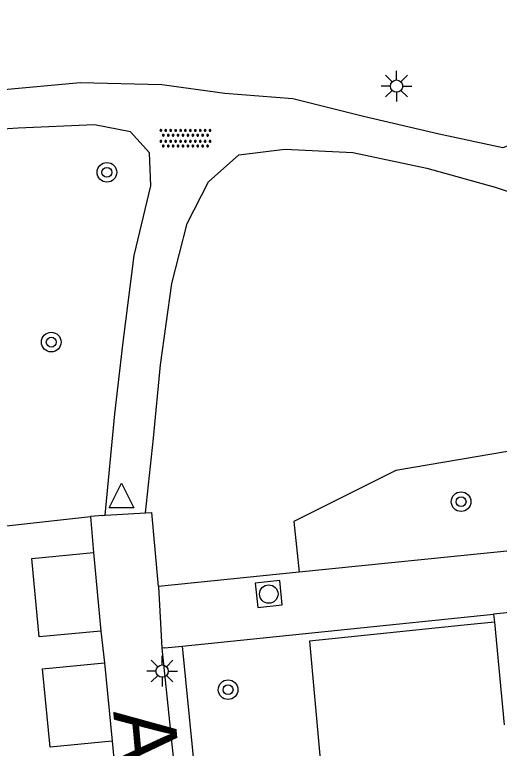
# Model space of a CAD drawing. Extents: x 132994 to 136000, y 393499 to 395512.
# Drawn here: x 134061.43 to 134081.11, y 394395.56 to 394425.39 of the extents above; entities that cross this region are included whole.
import ezdxf

# ---------------------------------------------------------------- set-up
doc = ezdxf.new("R2010")
doc.units = 0
for name, color, linetype in [('gg-afsc-erfafscheiding', 7, 'Continuous'), ('gg-afsc-muur', 7, 'Continuous'), ('gg-anno-openbare ruimte label', 7, 'Continuous'), ('gg-bbg-bijgebouw', 7, 'Continuous'), ('gg-bbg-hoofdgebouw', 7, 'Continuous'), ('gg-knt-onverhard', 7, 'Continuous'), ('gg-knt-verharding', 7, 'Continuous'), ('gt-grn-groengrens', 7, 'Continuous'), ('gt-grn-weggrens', 7, 'Continuous'), ('gt-symb-boom', 7, 'Continuous'), ('gt-symb-lichtmast', 7, 'Continuous'), ('gt-symb-overige verharding', 7, 'Continuous'), ('gt-symb-rioolschacht', 7, 'Continuous'), ('gt-symb-waterafsluiter', 7, 'Continuous')]:
    doc.layers.add(name, color=color, linetype=linetype)

# ---------------------------------------------------------------- blocks, each defined once
blk = doc.blocks.new('gt0-LMAST')
at = {"layer": 'gt-symb-lichtmast'}
for p, q in [((-0.005, 0.246), (-0.005, 0.621)), ((-0.182, 0.173), (-0.447, 0.438)), ((0.172, 0.173), (0.437, 0.438)), ((-0.255, -0.004), (-0.63, -0.004)), ((-0.182, -0.181), (-0.447, -0.446)), ((-0.005, -0.254), (-0.005, -0.629)), ((0.437, -0.446), (0.172, -0.181)), ((0.245, -0.004), (0.62, -0.004))]:
    blk.add_line(p, q, dxfattribs=at)
blk.add_circle((-0.005, -0.004), 0.25, dxfattribs=at)
blk = doc.blocks.new('gt0-RS')
at = {"layer": 'gt-symb-rioolschacht'}
blk.add_lwpolyline([(-0.5, -0.5), (0.5, -0.5), (0.5, 0.5), (-0.5, 0.5)], close=True, dxfattribs=at)
blk.add_circle((0, 0), 0.375, dxfattribs=at)
blk = doc.blocks.new('gt0-BOOM')
at = {"layer": 'gt-symb-boom'}
for radius in [0.4, 0.2]:
    blk.add_circle((0, 0), radius, dxfattribs=at)
blk = doc.blocks.new('gt0-WAFSL')
at = {"layer": 'gt-symb-waterafsluiter'}
for p, q in [((-0.5, -0.333), (0, 0.667)), ((0, 0.667), (0.5, -0.333)), ((0.5, -0.333), (-0.5, -0.333))]:
    blk.add_line(p, q, dxfattribs=at)
blk = doc.blocks.new('gt0-OVH')
at = {"layer": 'gt-symb-overige verharding'}
for points in [[(-0.972, 0.298), (-0.967, 0.308), (-0.965, 0.319), (-0.966, 0.33), (-0.971, 0.34), (-0.978, 0.348), (-0.988, 0.353), (-0.999, 0.355), (-1.01, 0.354), (-1.02, 0.349), (-1.028, 0.342), (-1.033, 0.332), (-1.035, 0.321), (-1.034, 0.31), (-1.029, 0.3), (-1.022, 0.292), (-1.012, 0.287), (-1.001, 0.285), (-0.99, 0.286), (-0.98, 0.291)], [(-0.772, 0.298), (-0.767, 0.308), (-0.765, 0.319), (-0.766, 0.33), (-0.771, 0.34), (-0.778, 0.348), (-0.788, 0.353), (-0.799, 0.355), (-0.81, 0.354), (-0.82, 0.349), (-0.828, 0.342), (-0.833, 0.332), (-0.835, 0.321), (-0.834, 0.31), (-0.829, 0.3), (-0.822, 0.292), (-0.812, 0.287), (-0.801, 0.285), (-0.79, 0.286), (-0.78, 0.291)], [(-0.572, 0.298), (-0.567, 0.308), (-0.565, 0.319), (-0.566, 0.33), (-0.571, 0.34), (-0.578, 0.348), (-0.588, 0.353), (-0.599, 0.355), (-0.61, 0.354), (-0.62, 0.349), (-0.628, 0.342), (-0.633, 0.332), (-0.635, 0.321), (-0.634, 0.31), (-0.629, 0.3), (-0.622, 0.292), (-0.612, 0.287), (-0.601, 0.285), (-0.59, 0.286), (-0.58, 0.291)], [(-0.372, 0.298), (-0.367, 0.308), (-0.365, 0.319), (-0.366, 0.33), (-0.371, 0.34), (-0.378, 0.348), (-0.388, 0.353), (-0.399, 0.355), (-0.41, 0.354), (-0.42, 0.349), (-0.428, 0.342), (-0.433, 0.332), (-0.435, 0.321), (-0.434, 0.31), (-0.429, 0.3), (-0.422, 0.292), (-0.412, 0.287), (-0.401, 0.285), (-0.39, 0.286), (-0.38, 0.291)], [(-0.172, 0.298), (-0.167, 0.308), (-0.165, 0.319), (-0.166, 0.33), (-0.171, 0.34), (-0.178, 0.348), (-0.188, 0.353), (-0.199, 0.355), (-0.21, 0.354), (-0.22, 0.349), (-0.228, 0.342), (-0.233, 0.332), (-0.235, 0.321), (-0.234, 0.31), (-0.229, 0.3), (-0.222, 0.292), (-0.212, 0.287), (-0.201, 0.285), (-0.19, 0.286), (-0.18, 0.291)], [(0.028, 0.298), (0.033, 0.308), (0.035, 0.319), (0.034, 0.33), (0.029, 0.34), (0.022, 0.348), (0.012, 0.353), (0.001, 0.355), (-0.01, 0.354), (-0.02, 0.349), (-0.028, 0.342), (-0.033, 0.332), (-0.035, 0.321), (-0.034, 0.31), (-0.029, 0.3), (-0.022, 0.292), (-0.012, 0.287), (-0.001, 0.285), (0.01, 0.286), (0.02, 0.291)], [(0.228, 0.298), (0.233, 0.308), (0.235, 0.319), (0.234, 0.33), (0.229, 0.34), (0.222, 0.348), (0.212, 0.353), (0.201, 0.355), (0.19, 0.354), (0.18, 0.349), (0.172, 0.342), (0.167, 0.332), (0.165, 0.321), (0.166, 0.31), (0.171, 0.3), (0.178, 0.292), (0.188, 0.287), (0.199, 0.285), (0.21, 0.286), (0.22, 0.291)], [(0.428, 0.298), (0.433, 0.308), (0.435, 0.319), (0.434, 0.33), (0.429, 0.34), (0.422, 0.348), (0.412, 0.353), (0.401, 0.355), (0.39, 0.354), (0.38, 0.349), (0.372, 0.342), (0.367, 0.332), (0.365, 0.321), (0.366, 0.31), (0.371, 0.3), (0.378, 0.292), (0.388, 0.287), (0.399, 0.285), (0.41, 0.286), (0.42, 0.291)], [(0.628, 0.298), (0.633, 0.308), (0.635, 0.319), (0.634, 0.33), (0.629, 0.34), (0.622, 0.348), (0.612, 0.353), (0.601, 0.355), (0.59, 0.354), (0.58, 0.349), (0.572, 0.342), (0.567, 0.332), (0.565, 0.321), (0.566, 0.31), (0.571, 0.3), (0.578, 0.292), (0.588, 0.287), (0.599, 0.285), (0.61, 0.286), (0.62, 0.291)], [(0.828, 0.298), (0.833, 0.308), (0.835, 0.319), (0.834, 0.33), (0.829, 0.34), (0.822, 0.348), (0.812, 0.353), (0.801, 0.355), (0.79, 0.354), (0.78, 0.349), (0.772, 0.342), (0.767, 0.332), (0.765, 0.321), (0.766, 0.31), (0.771, 0.3), (0.778, 0.292), (0.788, 0.287), (0.799, 0.285), (0.81, 0.286), (0.82, 0.291)], [(1.028, 0.298), (1.033, 0.308), (1.035, 0.319), (1.034, 0.33), (1.029, 0.34), (1.022, 0.348), (1.012, 0.353), (1.001, 0.355), (0.99, 0.354), (0.98, 0.349), (0.972, 0.342), (0.967, 0.332), (0.965, 0.321), (0.966, 0.31), (0.971, 0.3), (0.978, 0.292), (0.988, 0.287), (0.999, 0.285), (1.01, 0.286), (1.02, 0.291)], [(-0.872, 0.106), (-0.867, 0.116), (-0.865, 0.126), (-0.866, 0.137), (-0.871, 0.147), (-0.878, 0.156), (-0.888, 0.161), (-0.899, 0.163), (-0.91, 0.162), (-0.92, 0.157), (-0.928, 0.15), (-0.933, 0.14), (-0.935, 0.129), (-0.934, 0.118), (-0.929, 0.108), (-0.922, 0.1), (-0.912, 0.095), (-0.901, 0.092), (-0.89, 0.094), (-0.88, 0.098)], [(-0.672, 0.106), (-0.667, 0.116), (-0.665, 0.126), (-0.666, 0.137), (-0.671, 0.147), (-0.678, 0.156), (-0.688, 0.161), (-0.699, 0.163), (-0.71, 0.162), (-0.72, 0.157), (-0.728, 0.15), (-0.733, 0.14), (-0.735, 0.129), (-0.734, 0.118), (-0.729, 0.108), (-0.722, 0.1), (-0.712, 0.095), (-0.701, 0.092), (-0.69, 0.094), (-0.68, 0.098)], [(-0.472, 0.106), (-0.467, 0.116), (-0.465, 0.126), (-0.466, 0.137), (-0.471, 0.147), (-0.478, 0.156), (-0.488, 0.161), (-0.499, 0.163), (-0.51, 0.162), (-0.52, 0.157), (-0.528, 0.15), (-0.533, 0.14), (-0.535, 0.129), (-0.534, 0.118), (-0.529, 0.108), (-0.522, 0.1), (-0.512, 0.095), (-0.501, 0.092), (-0.49, 0.094), (-0.48, 0.098)], [(-0.272, 0.106), (-0.267, 0.116), (-0.265, 0.126), (-0.266, 0.137), (-0.271, 0.147), (-0.278, 0.156), (-0.288, 0.161), (-0.299, 0.163), (-0.31, 0.162), (-0.32, 0.157), (-0.328, 0.15), (-0.333, 0.14), (-0.335, 0.129), (-0.334, 0.118), (-0.329, 0.108), (-0.322, 0.1), (-0.312, 0.095), (-0.301, 0.092), (-0.29, 0.094), (-0.28, 0.098)], [(-0.072, 0.106), (-0.067, 0.116), (-0.065, 0.126), (-0.066, 0.137), (-0.071, 0.147), (-0.078, 0.156), (-0.088, 0.161), (-0.099, 0.163), (-0.11, 0.162), (-0.12, 0.157), (-0.128, 0.15), (-0.133, 0.14), (-0.135, 0.129), (-0.134, 0.118), (-0.129, 0.108), (-0.122, 0.1), (-0.112, 0.095), (-0.101, 0.092), (-0.09, 0.094), (-0.08, 0.098)], [(0.128, 0.106), (0.133, 0.116), (0.135, 0.126), (0.134, 0.137), (0.129, 0.147), (0.122, 0.156), (0.112, 0.161), (0.101, 0.163), (0.09, 0.162), (0.08, 0.157), (0.072, 0.15), (0.067, 0.14), (0.065, 0.129), (0.066, 0.118), (0.071, 0.108), (0.078, 0.1), (0.088, 0.095), (0.099, 0.092), (0.11, 0.094), (0.12, 0.098)], [(0.328, 0.106), (0.333, 0.116), (0.335, 0.126), (0.334, 0.137), (0.329, 0.147), (0.322, 0.156), (0.312, 0.161), (0.301, 0.163), (0.29, 0.162), (0.28, 0.157), (0.272, 0.15), (0.267, 0.14), (0.265, 0.129), (0.266, 0.118), (0.271, 0.108), (0.278, 0.1), (0.288, 0.095), (0.299, 0.092), (0.31, 0.094), (0.32, 0.098)], [(0.528, 0.106), (0.533, 0.116), (0.535, 0.126), (0.534, 0.137), (0.529, 0.147), (0.522, 0.156), (0.512, 0.161), (0.501, 0.163), (0.49, 0.162), (0.48, 0.157), (0.472, 0.15), (0.467, 0.14), (0.465, 0.129), (0.466, 0.118), (0.471, 0.108), (0.478, 0.1), (0.488, 0.095), (0.499, 0.092), (0.51, 0.094), (0.52, 0.098)], [(0.728, 0.106), (0.733, 0.116), (0.735, 0.126), (0.734, 0.137), (0.729, 0.147), (0.722, 0.156), (0.712, 0.161), (0.701, 0.163), (0.69, 0.162), (0.68, 0.157), (0.672, 0.15), (0.667, 0.14), (0.665, 0.129), (0.666, 0.118), (0.671, 0.108), (0.678, 0.1), (0.688, 0.095), (0.699, 0.092), (0.71, 0.094), (0.72, 0.098)], [(0.928, 0.106), (0.933, 0.116), (0.935, 0.126), (0.934, 0.137), (0.929, 0.147), (0.922, 0.156), (0.912, 0.161), (0.901, 0.163), (0.89, 0.162), (0.88, 0.157), (0.872, 0.15), (0.867, 0.14), (0.865, 0.129), (0.866, 0.118), (0.871, 0.108), (0.878, 0.1), (0.888, 0.095), (0.899, 0.092), (0.91, 0.094), (0.92, 0.098)], [(-0.972, -0.142), (-0.967, -0.132), (-0.965, -0.121), (-0.966, -0.11), (-0.971, -0.1), (-0.978, -0.092), (-0.988, -0.087), (-0.999, -0.085), (-1.01, -0.086), (-1.02, -0.091), (-1.028, -0.098), (-1.033, -0.108), (-1.035, -0.119), (-1.034, -0.13), (-1.029, -0.14), (-1.022, -0.148), (-1.012, -0.153), (-1.001, -0.155), (-0.99, -0.154), (-0.98, -0.149)], [(-0.872, -0.334), (-0.867, -0.324), (-0.865, -0.314), (-0.866, -0.303), (-0.871, -0.293), (-0.878, -0.284), (-0.888, -0.279), (-0.899, -0.277), (-0.91, -0.278), (-0.92, -0.283), (-0.928, -0.29), (-0.933, -0.3), (-0.935, -0.311), (-0.934, -0.322), (-0.929, -0.332), (-0.922, -0.34), (-0.912, -0.345), (-0.901, -0.348), (-0.89, -0.346), (-0.88, -0.342)], [(-0.772, -0.142), (-0.767, -0.132), (-0.765, -0.121), (-0.766, -0.11), (-0.771, -0.1), (-0.778, -0.092), (-0.788, -0.087), (-0.799, -0.085), (-0.81, -0.086), (-0.82, -0.091), (-0.828, -0.098), (-0.833, -0.108), (-0.835, -0.119), (-0.834, -0.13), (-0.829, -0.14), (-0.822, -0.148), (-0.812, -0.153), (-0.801, -0.155), (-0.79, -0.154), (-0.78, -0.149)], [(-0.672, -0.334), (-0.667, -0.324), (-0.665, -0.314), (-0.666, -0.303), (-0.671, -0.293), (-0.678, -0.284), (-0.688, -0.279), (-0.699, -0.277), (-0.71, -0.278), (-0.72, -0.283), (-0.728, -0.29), (-0.733, -0.3), (-0.735, -0.311), (-0.734, -0.322), (-0.729, -0.332), (-0.722, -0.34), (-0.712, -0.345), (-0.701, -0.348), (-0.69, -0.346), (-0.68, -0.342)], [(-0.572, -0.142), (-0.567, -0.132), (-0.565, -0.121), (-0.566, -0.11), (-0.571, -0.1), (-0.578, -0.092), (-0.588, -0.087), (-0.599, -0.085), (-0.61, -0.086), (-0.62, -0.091), (-0.628, -0.098), (-0.633, -0.108), (-0.635, -0.119), (-0.634, -0.13), (-0.629, -0.14), (-0.622, -0.148), (-0.612, -0.153), (-0.601, -0.155), (-0.59, -0.154), (-0.58, -0.149)], [(-0.472, -0.334), (-0.467, -0.324), (-0.465, -0.314), (-0.466, -0.303), (-0.471, -0.293), (-0.478, -0.284), (-0.488, -0.279), (-0.499, -0.277), (-0.51, -0.278), (-0.52, -0.283), (-0.528, -0.29), (-0.533, -0.3), (-0.535, -0.311), (-0.534, -0.322), (-0.529, -0.332), (-0.522, -0.34), (-0.512, -0.345), (-0.501, -0.348), (-0.49, -0.346), (-0.48, -0.342)], [(-0.372, -0.142), (-0.367, -0.132), (-0.365, -0.121), (-0.366, -0.11), (-0.371, -0.1), (-0.378, -0.092), (-0.388, -0.087), (-0.399, -0.085), (-0.41, -0.086), (-0.42, -0.091), (-0.428, -0.098), (-0.433, -0.108), (-0.435, -0.119), (-0.434, -0.13), (-0.429, -0.14), (-0.422, -0.148), (-0.412, -0.153), (-0.401, -0.155), (-0.39, -0.154), (-0.38, -0.149)], [(-0.272, -0.334), (-0.267, -0.324), (-0.265, -0.314), (-0.266, -0.303), (-0.271, -0.293), (-0.278, -0.284), (-0.288, -0.279), (-0.299, -0.277), (-0.31, -0.278), (-0.32, -0.283), (-0.328, -0.29), (-0.333, -0.3), (-0.335, -0.311), (-0.334, -0.322), (-0.329, -0.332), (-0.322, -0.34), (-0.312, -0.345), (-0.301, -0.348), (-0.29, -0.346), (-0.28, -0.342)], [(-0.172, -0.142), (-0.167, -0.132), (-0.165, -0.121), (-0.166, -0.11), (-0.171, -0.1), (-0.178, -0.092), (-0.188, -0.087), (-0.199, -0.085), (-0.21, -0.086), (-0.22, -0.091), (-0.228, -0.098), (-0.233, -0.108), (-0.235, -0.119), (-0.234, -0.13), (-0.229, -0.14), (-0.222, -0.148), (-0.212, -0.153), (-0.201, -0.155), (-0.19, -0.154), (-0.18, -0.149)], [(-0.072, -0.334), (-0.067, -0.324), (-0.065, -0.314), (-0.066, -0.303), (-0.071, -0.293), (-0.078, -0.284), (-0.088, -0.279), (-0.099, -0.277), (-0.11, -0.278), (-0.12, -0.283), (-0.128, -0.29), (-0.133, -0.3), (-0.135, -0.311), (-0.134, -0.322), (-0.129, -0.332), (-0.122, -0.34), (-0.112, -0.345), (-0.101, -0.348), (-0.09, -0.346), (-0.08, -0.342)], [(0.028, -0.142), (0.033, -0.132), (0.035, -0.121), (0.034, -0.11), (0.029, -0.1), (0.022, -0.092), (0.012, -0.087), (0.001, -0.085), (-0.01, -0.086), (-0.02, -0.091), (-0.028, -0.098), (-0.033, -0.108), (-0.035, -0.119), (-0.034, -0.13), (-0.029, -0.14), (-0.022, -0.148), (-0.012, -0.153), (-0.001, -0.155), (0.01, -0.154), (0.02, -0.149)], [(0.128, -0.334), (0.133, -0.324), (0.135, -0.314), (0.134, -0.303), (0.129, -0.293), (0.122, -0.284), (0.112, -0.279), (0.101, -0.277), (0.09, -0.278), (0.08, -0.283), (0.072, -0.29), (0.067, -0.3), (0.065, -0.311), (0.066, -0.322), (0.071, -0.332), (0.078, -0.34), (0.088, -0.345), (0.099, -0.348), (0.11, -0.346), (0.12, -0.342)], [(0.228, -0.142), (0.233, -0.132), (0.235, -0.121), (0.234, -0.11), (0.229, -0.1), (0.222, -0.092), (0.212, -0.087), (0.201, -0.085), (0.19, -0.086), (0.18, -0.091), (0.172, -0.098), (0.167, -0.108), (0.165, -0.119), (0.166, -0.13), (0.171, -0.14), (0.178, -0.148), (0.188, -0.153), (0.199, -0.155), (0.21, -0.154), (0.22, -0.149)], [(0.328, -0.334), (0.333, -0.324), (0.335, -0.314), (0.334, -0.303), (0.329, -0.293), (0.322, -0.284), (0.312, -0.279), (0.301, -0.277), (0.29, -0.278), (0.28, -0.283), (0.272, -0.29), (0.267, -0.3), (0.265, -0.311), (0.266, -0.322), (0.271, -0.332), (0.278, -0.34), (0.288, -0.345), (0.299, -0.348), (0.31, -0.346), (0.32, -0.342)], [(0.428, -0.142), (0.433, -0.132), (0.435, -0.121), (0.434, -0.11), (0.429, -0.1), (0.422, -0.092), (0.412, -0.087), (0.401, -0.085), (0.39, -0.086), (0.38, -0.091), (0.372, -0.098), (0.367, -0.108), (0.365, -0.119), (0.366, -0.13), (0.371, -0.14), (0.378, -0.148), (0.388, -0.153), (0.399, -0.155), (0.41, -0.154), (0.42, -0.149)], [(0.528, -0.334), (0.533, -0.324), (0.535, -0.314), (0.534, -0.303), (0.529, -0.293), (0.522, -0.284), (0.512, -0.279), (0.501, -0.277), (0.49, -0.278), (0.48, -0.283), (0.472, -0.29), (0.467, -0.3), (0.465, -0.311), (0.466, -0.322), (0.471, -0.332), (0.478, -0.34), (0.488, -0.345), (0.499, -0.348), (0.51, -0.346), (0.52, -0.342)], [(0.628, -0.142), (0.633, -0.132), (0.635, -0.121), (0.634, -0.11), (0.629, -0.1), (0.622, -0.092), (0.612, -0.087), (0.601, -0.085), (0.59, -0.086), (0.58, -0.091), (0.572, -0.098), (0.567, -0.108), (0.565, -0.119), (0.566, -0.13), (0.571, -0.14), (0.578, -0.148), (0.588, -0.153), (0.599, -0.155), (0.61, -0.154), (0.62, -0.149)], [(0.728, -0.334), (0.733, -0.324), (0.735, -0.314), (0.734, -0.303), (0.729, -0.293), (0.722, -0.284), (0.712, -0.279), (0.701, -0.277), (0.69, -0.278), (0.68, -0.283), (0.672, -0.29), (0.667, -0.3), (0.665, -0.311), (0.666, -0.322), (0.671, -0.332), (0.678, -0.34), (0.688, -0.345), (0.699, -0.348), (0.71, -0.346), (0.72, -0.342)], [(0.828, -0.142), (0.833, -0.132), (0.835, -0.121), (0.834, -0.11), (0.829, -0.1), (0.822, -0.092), (0.812, -0.087), (0.801, -0.085), (0.79, -0.086), (0.78, -0.091), (0.772, -0.098), (0.767, -0.108), (0.765, -0.119), (0.766, -0.13), (0.771, -0.14), (0.778, -0.148), (0.788, -0.153), (0.799, -0.155), (0.81, -0.154), (0.82, -0.149)], [(0.928, -0.334), (0.933, -0.324), (0.935, -0.314), (0.934, -0.303), (0.929, -0.293), (0.922, -0.284), (0.912, -0.279), (0.901, -0.277), (0.89, -0.278), (0.88, -0.283), (0.872, -0.29), (0.867, -0.3), (0.865, -0.311), (0.866, -0.322), (0.871, -0.332), (0.878, -0.34), (0.888, -0.345), (0.899, -0.348), (0.91, -0.346), (0.92, -0.342)], [(1.028, -0.142), (1.033, -0.132), (1.035, -0.121), (1.034, -0.11), (1.029, -0.1), (1.022, -0.092), (1.012, -0.087), (1.001, -0.085), (0.99, -0.086), (0.98, -0.091), (0.972, -0.098), (0.967, -0.108), (0.965, -0.119), (0.966, -0.13), (0.971, -0.14), (0.978, -0.148), (0.988, -0.153), (0.999, -0.155), (1.01, -0.154), (1.02, -0.149)]]:
    blk.add_lwpolyline(points, close=True, dxfattribs=at)

msp = doc.modelspace()

# ---------------------------------------------------------------- linework, layer by layer
at = {"layer": 'gg-afsc-erfafscheiding'}
msp.add_lwpolyline([(134079.691, 394400.571), (134073.405, 394399.924), (134076.646, 394363.927)], dxfattribs=at)
at = {"layer": 'gg-afsc-muur'}
for p, q in [((134057.815, 394404.252), (134064.5, 394404.98)), ((134080.912, 394400.69), (134079.691, 394400.571))]:
    msp.add_line(p, q, dxfattribs=at)
at = {"layer": 'gg-bbg-bijgebouw'}
for p, q in [((134064.63, 394403.52), (134064.93, 394400.33)), ((134065.07, 394399.03), (134065.38, 394395.85))]:
    msp.add_line(p, q, dxfattribs=at)
for points in [[(134064.93, 394400.33), (134062.42, 394400.09), (134062.12, 394403.28), (134064.63, 394403.52)], [(134065.38, 394395.85), (134062.87, 394395.61), (134062.56, 394398.79), (134065.07, 394399.03)]]:
    msp.add_lwpolyline(points, dxfattribs=at)
at = {"layer": 'gg-bbg-hoofdgebouw'}
for p, q in [((134080.88, 394401.02), (134080.912, 394400.69)), ((134080.912, 394400.69), (134081.315, 394396.517))]:
    msp.add_line(p, q, dxfattribs=at)
msp.add_lwpolyline([(134091.322, 394401.74), (134091.29, 394402.07), (134080.88, 394401.02)], dxfattribs=at)
at = {"layer": 'gg-knt-onverhard'}
for points in [[(134083.319, 394421.466), (134082.532, 394420.464), (134081.252, 394419.978), (134078.673, 394420.534), (134075.599, 394421.25), (134072.719, 394421.97), (134069.969, 394422.183), (134067.409, 394422.53), (134064.09, 394422.617), (134060.853, 394422.318), (134057.385, 394421.835), (134054.179, 394421.451), (134051.336, 394421.338), (134048.66, 394421.914), (134045.585, 394422.995), (134042.706, 394424.152), (134039.988, 394424.911), (134037.305, 394425.056), (134034.768, 394425.386)], [(134065.1, 394405.036), (134065.492, 394409.163), (134065.837, 394412.068), (134066.279, 394415.595), (134066.95, 394418.422), (134066.901, 394419.77), (134066.13, 394420.624), (134064.662, 394420.902), (134061.566, 394420.778), (134058.614, 394420.584), (134055.282, 394420.143), (134052.057, 394419.948), (134049.192, 394420.144), (134048.026, 394420.202)], [(134066.734, 394405.132), (134067.061, 394408.164), (134067.348, 394411.152), (134067.807, 394414.455), (134068.439, 394416.898), (134069.303, 394418.597), (134070.53, 394419.686), (134072.404, 394419.912), (134075.159, 394419.783), (134078.169, 394419.15), (134080.947, 394418.374), (134083.125, 394417.64)]]:
    msp.add_lwpolyline(points, dxfattribs=at)
at = {"layer": 'gg-knt-verharding'}
for p, q in [((134098.18, 394405.28), (134072.976, 394402.72)), ((134065.001, 394405.03), (134064.5, 394404.98)), ((134064.5, 394404.98), (134064.63, 394403.52)), ((134065.001, 394405.03), (134065.1, 394405.036)), ((134065.1, 394405.036), (134066.734, 394405.132)), ((134066.734, 394405.132), (134066.998, 394405.147)), ((134067.27, 394402.14), (134066.998, 394405.147)), ((134072.976, 394402.72), (134067.27, 394402.14)), ((134068.227, 394399.713), (134080.88, 394401.02)), ((134064.93, 394400.33), (134065.07, 394399.03)), ((134067.52, 394399.64), (134067.408, 394399.628)), ((134067.52, 394399.64), (134068.227, 394399.713)), ((134065.38, 394395.85), (134065.51, 394394.56))]:
    msp.add_line(p, q, dxfattribs=at)
msp.add_lwpolyline([(134067.408, 394399.628), (134068.134, 394392.599), (134068.279, 394391.148)], dxfattribs=at)
at = {"layer": 'gt-grn-groengrens'}
for points in [[(134090.561, 394408.354), (134083.996, 394408.067), (134076.913, 394406.857), (134072.767, 394404.784), (134072.976, 394402.72)], [(134068.227, 394399.713), (134069.075, 394391.227), (134068.279, 394391.148)]]:
    msp.add_lwpolyline(points, dxfattribs=at)
at = {"layer": 'gt-grn-weggrens'}
msp.add_line((134067.27, 394402.14), (134067.408, 394399.628), dxfattribs=at)

# ---------------------------------------------------------------- block references
at = {"layer": 'gt-symb-boom'}
for p in [(134065.17, 394418.976), (134062.911, 394412.073), (134079.562, 394405.588), (134070.095, 394397.945)]:
    msp.add_blockref('gt0-BOOM', p, dxfattribs=at)
at = {"layer": 'gt-symb-lichtmast'}
for p in [(134076.943, 394422.487), (134067.419, 394398.705)]:
    msp.add_blockref('gt0-LMAST', p, dxfattribs=at)
at = {"layer": 'gt-symb-overige verharding'}
msp.add_blockref('gt0-OVH', (134068.363, 394420.358), dxfattribs=at)
at = {"layer": 'gt-symb-rioolschacht', "rotation": 5.967037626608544}
msp.add_blockref('gt0-RS', (134071.748, 394401.833), dxfattribs=at)
at = {"layer": 'gt-symb-waterafsluiter'}
msp.add_blockref('gt0-WAFSL', (134065.765, 394405.676), dxfattribs=at)

# ---------------------------------------------------------------- texts
at = {"layer": 'gg-anno-openbare ruimte label'}
msp.add_text('Ardennenlaan', height=2.5, rotation=275.2, dxfattribs=at).set_placement((134065.426, 394397.056))

doc.saveas('drawing.dxf')
